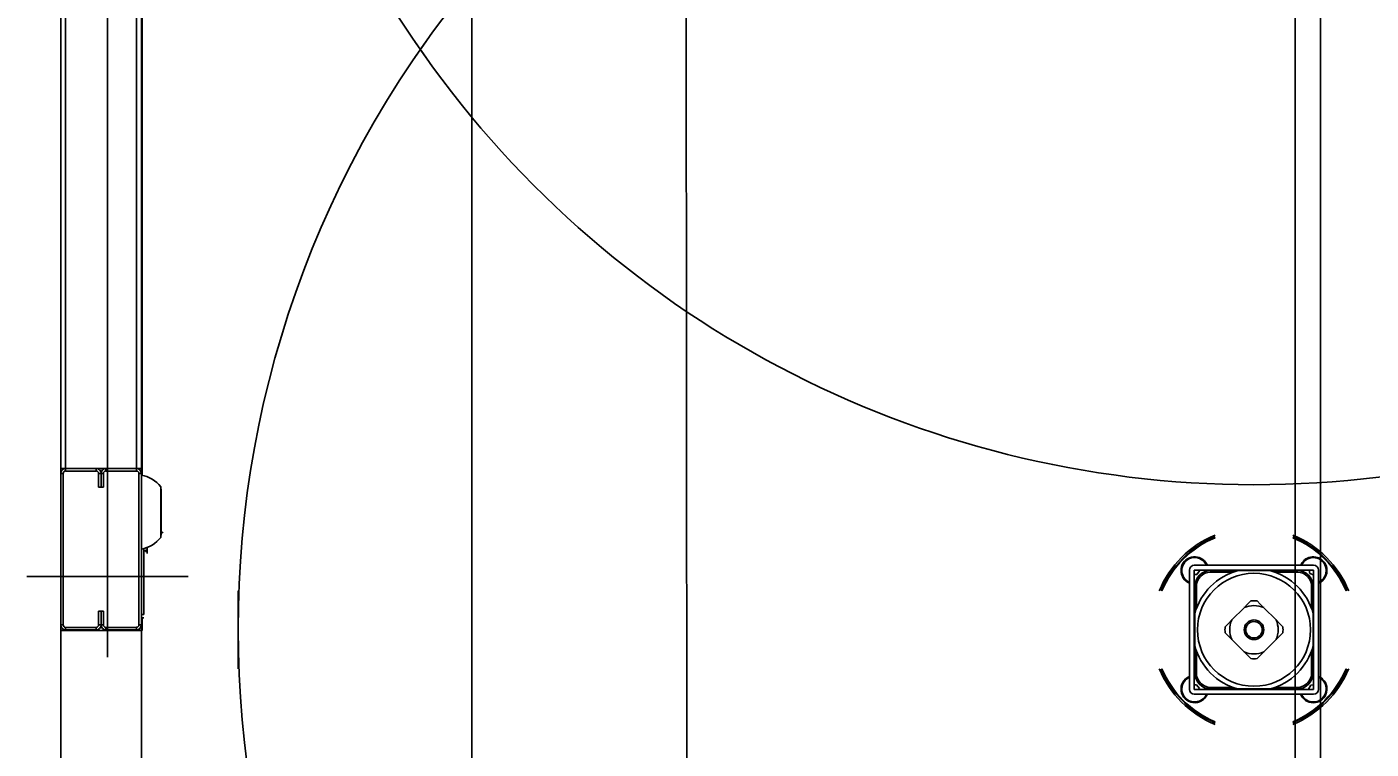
# Model space of a CAD drawing. Extents: x -264205 to -263659, y -1242401 to -1242060.
# Drawn here: x -263795.805 to -263795.013, y -1242206.795 to -1242206.369 of the extents above; entities that cross this region are included whole.
import ezdxf

# ---------------------------------------------------------------- set-up
doc = ezdxf.new("R2010")
doc.units = 0
for name, color, linetype in [('KFA_SO_10-1_PLACHTY', 7, 'Continuous'), ('KFA_SO_10-1_STRECHY', 7, 'Continuous'), ('KFA_SO_10-1_TRIBUNA_C_OBVOD', 7, 'Continuous'), ('OSI_STAVBY_KFA', 7, 'Continuous'), ('SITUACIA_DSP_2D', 7, 'Continuous')]:
    doc.layers.add(name, color=color, linetype=linetype)

msp = doc.modelspace()

# ---------------------------------------------------------------- linework, layer by layer
at = {"layer": 'KFA_SO_10-1_PLACHTY'}
msp.add_lwpolyline([(-263795.396, -1242226.823), (-263795.427, -1242195.892), (-263795.456, -1242167.905), (-263795.427, -1242160.909), (-263795.402, -1242132.887), (-263795.428, -1242101.98)], dxfattribs=at)
at = {"layer": 'KFA_SO_10-1_STRECHY'}
msp.add_line((-263795.734, -1242227.196), (-263795.754, -1242101.588), dxfattribs=at)
at = {"layer": 'KFA_SO_10-1_TRIBUNA_C_OBVOD'}
msp.add_lwpolyline([(-263795.284, -1242101.267), (-263795.051, -1242101.819), (-263795.059, -1242226.991), (-263795.286, -1242227.548)], dxfattribs=at)
at = {"layer": 'OSI_STAVBY_KFA'}
msp.add_line((-263795.54279, -1242083.23724), (-263795.54279, -1242246.70724), dxfattribs=at)
at = {"layer": 'SITUACIA_DSP_2D'}
for p, q in [((-263795.04279, -1242101.76909), (-263795.04281, -1242226.99542)), ((-263795.75735, -1242206.02448), (-263795.75735, -1242206.38763)), ((-263795.73693, -1242206.13173), (-263795.73693, -1242206.38763)), ((-263795.7849, -1242206.13563), (-263795.7849, -1242206.38763)), ((-263795.78205, -1242206.13563), (-263795.78205, -1242206.38763)), ((-263795.74025, -1242206.38763), (-263795.74025, -1242206.13563)), ((-263795.7374, -1242206.38763), (-263795.7374, -1242206.13563)), ((-263795.7849, -1242206.62963), (-263795.7849, -1242206.37763)), ((-263795.78205, -1242206.62963), (-263795.78205, -1242206.37763)), ((-263795.75735, -1242206.74078), (-263795.75735, -1242206.37763)), ((-263795.74025, -1242206.37763), (-263795.74025, -1242206.62963)), ((-263795.7374, -1242206.37763), (-263795.7374, -1242206.62963)), ((-263795.73693, -1242206.63353), (-263795.73693, -1242206.37763)), ((-263795.7849, -1242206.62963), (-263795.78205, -1242206.62963)), ((-263795.7849, -1242206.62963), (-263795.7849, -1242206.63248)), ((-263795.78205, -1242206.62963), (-263795.7754, -1242206.62963)), ((-263795.78205, -1242206.62963), (-263795.78205, -1242206.63106)), ((-263795.764, -1242206.62963), (-263795.78205, -1242206.62963)), ((-263795.764, -1242206.63106), (-263795.78205, -1242206.63106)), ((-263795.74025, -1242206.62963), (-263795.7697, -1242206.62963)), ((-263795.764, -1242206.63106), (-263795.764, -1242206.62963)), ((-263795.7583, -1242206.62963), (-263795.7583, -1242206.63106)), ((-263795.74025, -1242206.62963), (-263795.7583, -1242206.62963)), ((-263795.74025, -1242206.63106), (-263795.7583, -1242206.63106)), ((-263795.7374, -1242206.62963), (-263795.74025, -1242206.62963)), ((-263795.74025, -1242206.63106), (-263795.74025, -1242206.62963)), ((-263795.78348, -1242206.63248), (-263795.7849, -1242206.63248)), ((-263795.7849, -1242206.63248), (-263795.7849, -1242206.72178)), ((-263795.78348, -1242206.63248), (-263795.78348, -1242206.72178)), ((-263795.76115, -1242206.63248), (-263795.76258, -1242206.63248)), ((-263795.76258, -1242206.64056), (-263795.76258, -1242206.63248)), ((-263795.76115, -1242206.64056), (-263795.76115, -1242206.63248)), ((-263795.75973, -1242206.63248), (-263795.76115, -1242206.63248)), ((-263795.76115, -1242206.63248), (-263795.76115, -1242206.64056)), ((-263795.75973, -1242206.63248), (-263795.75973, -1242206.64056)), ((-263795.7374, -1242206.63248), (-263795.73883, -1242206.63248)), ((-263795.73883, -1242206.72178), (-263795.73883, -1242206.63248)), ((-263795.7374, -1242206.72178), (-263795.7374, -1242206.63248)), ((-263795.76258, -1242206.64056), (-263795.75973, -1242206.64056)), ((-263795.726, -1242206.6702), (-263795.726, -1242206.64037)), ((-263795.72582, -1242206.64185), (-263795.726, -1242206.64152)), ((-263795.72569, -1242206.64249), (-263795.72582, -1242206.64185)), ((-263795.72569, -1242206.64249), (-263795.72569, -1242206.64347)), ((-263795.72569, -1242206.64347), (-263795.72569, -1242206.66807)), ((-263795.726, -1242206.66904), (-263795.72582, -1242206.66871)), ((-263795.72582, -1242206.66871), (-263795.72569, -1242206.66807)), ((-263795.72534, -1242206.66744), (-263795.72569, -1242206.66754)), ((-263795.72456, -1242206.66716), (-263795.72534, -1242206.66744)), ((-263795.73598, -1242206.6768), (-263795.73598, -1242206.71561)), ((-263795.73588, -1242206.67678), (-263795.73588, -1242206.67974)), ((-263795.73493, -1242206.67846), (-263795.73493, -1242206.67775)), ((-263795.73493, -1242206.67775), (-263795.73448, -1242206.67775)), ((-263795.73448, -1242206.67845), (-263795.73493, -1242206.67846)), ((-263795.73448, -1242206.67775), (-263795.73408, -1242206.67774)), ((-263795.73408, -1242206.67844), (-263795.73448, -1242206.67845)), ((-263795.73408, -1242206.67618), (-263795.73408, -1242206.67774)), ((-263795.73408, -1242206.67844), (-263795.73408, -1242206.67774)), ((-263795.73408, -1242206.67844), (-263795.73408, -1242206.67966)), ((-263795.04675, -1242206.68663), (-263795.11705, -1242206.68663)), ((-263795.11112, -1242206.68399), (-263795.11006, -1242206.6853)), ((-263795.11006, -1242206.6853), (-263795.10936, -1242206.68663)), ((-263795.70985, -1242206.69328), (-263795.80485, -1242206.69328)), ((-263795.1199, -1242206.68948), (-263795.1199, -1242206.75978)), ((-263795.04675, -1242206.68948), (-263795.11705, -1242206.68948)), ((-263795.11705, -1242206.68948), (-263795.11705, -1242206.75978)), ((-263795.11556, -1242206.69213), (-263795.11705, -1242206.69207)), ((-263795.11409, -1242206.68981), (-263795.11556, -1242206.69213)), ((-263795.11427, -1242206.68948), (-263795.11409, -1242206.68981)), ((-263795.10924, -1242206.68991), (-263795.10924, -1242206.68948)), ((-263795.10876, -1242206.68948), (-263795.10876, -1242206.68983)), ((-263795.10731, -1242206.69067), (-263795.10731, -1242206.68972)), ((-263795.10731, -1242206.68972), (-263795.09144, -1242206.68972)), ((-263795.09428, -1242206.69067), (-263795.10731, -1242206.69067)), ((-263795.09127, -1242206.68972), (-263795.08557, -1242206.68972)), ((-263795.08557, -1242206.68972), (-263795.08035, -1242206.68972)), ((-263795.08035, -1242206.68972), (-263795.07505, -1242206.68972)), ((-263795.07505, -1242206.68972), (-263795.07253, -1242206.68972)), ((-263795.07237, -1242206.68972), (-263795.05649, -1242206.68972)), ((-263795.05649, -1242206.69067), (-263795.06953, -1242206.69067)), ((-263795.05649, -1242206.69067), (-263795.05649, -1242206.68972)), ((-263795.05505, -1242206.68983), (-263795.05504, -1242206.68948)), ((-263795.05457, -1242206.68948), (-263795.05457, -1242206.68991)), ((-263795.04908, -1242206.69145), (-263795.04942, -1242206.68948)), ((-263795.04675, -1242206.69231), (-263795.04908, -1242206.69145)), ((-263795.04675, -1242206.75978), (-263795.04675, -1242206.68948)), ((-263795.0439, -1242206.75978), (-263795.0439, -1242206.68948)), ((-263795.6804, -1242206.70169), (-263795.6804, -1242206.74757)), ((-263795.1209, -1242206.69612), (-263795.1199, -1242206.69665)), ((-263795.11705, -1242206.69729), (-263795.11662, -1242206.69729)), ((-263795.1167, -1242206.69777), (-263795.11705, -1242206.69777)), ((-263795.11586, -1242206.69922), (-263795.11682, -1242206.69922)), ((-263795.11682, -1242206.71509), (-263795.11682, -1242206.69922)), ((-263795.11586, -1242206.69922), (-263795.11586, -1242206.71225)), ((-263795.04794, -1242206.71225), (-263795.04794, -1242206.69922)), ((-263795.04794, -1242206.69922), (-263795.04699, -1242206.69922)), ((-263795.04719, -1242206.69729), (-263795.04706, -1242206.6973)), ((-263795.04675, -1242206.69777), (-263795.0471, -1242206.69777)), ((-263795.04706, -1242206.6973), (-263795.04675, -1242206.69729)), ((-263795.04699, -1242206.69922), (-263795.04699, -1242206.71509)), ((-263795.08769, -1242206.71161), (-263795.08566, -1242206.70957)), ((-263795.08566, -1242206.70957), (-263795.08371, -1242206.70762)), ((-263795.0801, -1242206.70762), (-263795.07817, -1242206.70955)), ((-263795.07817, -1242206.70955), (-263795.07612, -1242206.71161)), ((-263795.76258, -1242206.71371), (-263795.76115, -1242206.71371)), ((-263795.76258, -1242206.72178), (-263795.76258, -1242206.71371)), ((-263795.76115, -1242206.71371), (-263795.75973, -1242206.71371)), ((-263795.76115, -1242206.72178), (-263795.76115, -1242206.71371)), ((-263795.76115, -1242206.71371), (-263795.76115, -1242206.72178)), ((-263795.75973, -1242206.71371), (-263795.75973, -1242206.72178)), ((-263795.7374, -1242206.71561), (-263795.73598, -1242206.71561)), ((-263795.7374, -1242206.71751), (-263795.73598, -1242206.71751)), ((-263795.73693, -1242206.7251), (-263795.73693, -1242206.71751)), ((-263795.11682, -1242206.71777), (-263795.11682, -1242206.71526)), ((-263795.11682, -1242206.72307), (-263795.11682, -1242206.71777)), ((-263795.09698, -1242206.7209), (-263795.09492, -1242206.71884)), ((-263795.09492, -1242206.71884), (-263795.08769, -1242206.71161)), ((-263795.07612, -1242206.71161), (-263795.06888, -1242206.71884)), ((-263795.06888, -1242206.71884), (-263795.06685, -1242206.72087)), ((-263795.04699, -1242206.71526), (-263795.04699, -1242206.71777)), ((-263795.04699, -1242206.71777), (-263795.04699, -1242206.72296)), ((-263795.7849, -1242206.72178), (-263795.78348, -1242206.72178)), ((-263795.7849, -1242206.72178), (-263795.7849, -1242206.7251)), ((-263795.7849, -1242206.7251), (-263795.7849, -1242207.23926)), ((-263795.7849, -1242206.7251), (-263795.73693, -1242206.7251)), ((-263795.78205, -1242206.72321), (-263795.78205, -1242206.72463)), ((-263795.78205, -1242206.72321), (-263795.764, -1242206.72321)), ((-263795.78205, -1242206.72463), (-263795.764, -1242206.72463)), ((-263795.764, -1242206.72463), (-263795.764, -1242206.72321)), ((-263795.76258, -1242206.72178), (-263795.76115, -1242206.72178)), ((-263795.76115, -1242206.72178), (-263795.75973, -1242206.72178)), ((-263795.7583, -1242206.72321), (-263795.7583, -1242206.72463)), ((-263795.7583, -1242206.72321), (-263795.74025, -1242206.72321)), ((-263795.7583, -1242206.72463), (-263795.74025, -1242206.72463)), ((-263795.74025, -1242206.72463), (-263795.74025, -1242206.72321)), ((-263795.73883, -1242206.72178), (-263795.7374, -1242206.72178)), ((-263795.11682, -1242206.72829), (-263795.11682, -1242206.72307)), ((-263795.09891, -1242206.72282), (-263795.09698, -1242206.7209)), ((-263795.09696, -1242206.72838), (-263795.09891, -1242206.72643)), ((-263795.06685, -1242206.72087), (-263795.0649, -1242206.72282)), ((-263795.0649, -1242206.72643), (-263795.06683, -1242206.72836)), ((-263795.04699, -1242206.72296), (-263795.04699, -1242206.72829)), ((-263795.11682, -1242206.734), (-263795.11682, -1242206.72829)), ((-263795.11682, -1242206.75004), (-263795.11682, -1242206.73416)), ((-263795.09492, -1242206.73041), (-263795.09696, -1242206.72838)), ((-263795.08769, -1242206.73765), (-263795.09492, -1242206.73041)), ((-263795.06888, -1242206.73041), (-263795.07612, -1242206.73765)), ((-263795.06683, -1242206.72836), (-263795.06888, -1242206.73041)), ((-263795.04699, -1242206.72829), (-263795.04699, -1242206.734)), ((-263795.04699, -1242206.73416), (-263795.04699, -1242206.75004)), ((-263795.11586, -1242206.737), (-263795.11586, -1242206.75004)), ((-263795.08563, -1242206.7397), (-263795.08769, -1242206.73765)), ((-263795.08371, -1242206.74163), (-263795.08563, -1242206.7397)), ((-263795.07815, -1242206.73968), (-263795.0801, -1242206.74163)), ((-263795.07612, -1242206.73765), (-263795.07815, -1242206.73968)), ((-263795.04794, -1242206.75004), (-263795.04794, -1242206.737)), ((-263795.11682, -1242206.75004), (-263795.11586, -1242206.75004)), ((-263795.04699, -1242206.75004), (-263795.04794, -1242206.75004)), ((-263795.11705, -1242206.75149), (-263795.1167, -1242206.75149)), ((-263795.11662, -1242206.75196), (-263795.11705, -1242206.75196)), ((-263795.11705, -1242206.75719), (-263795.1157, -1242206.75706)), ((-263795.1157, -1242206.75706), (-263795.1141, -1242206.75929)), ((-263795.10731, -1242206.75859), (-263795.09428, -1242206.75859)), ((-263795.10731, -1242206.75954), (-263795.10731, -1242206.75859)), ((-263795.06953, -1242206.75859), (-263795.05649, -1242206.75859)), ((-263795.05649, -1242206.75954), (-263795.05649, -1242206.75859)), ((-263795.04971, -1242206.7596), (-263795.04838, -1242206.7572)), ((-263795.04838, -1242206.7572), (-263795.04675, -1242206.75718)), ((-263795.04675, -1242206.75196), (-263795.04719, -1242206.75196)), ((-263795.0471, -1242206.75149), (-263795.04675, -1242206.75149)), ((-263795.0439, -1242206.75209), (-263795.04257, -1242206.75279)), ((-263795.04257, -1242206.75279), (-263795.04126, -1242206.75385)), ((-263795.11705, -1242206.75978), (-263795.04675, -1242206.75978)), ((-263795.11705, -1242206.76263), (-263795.04675, -1242206.76263)), ((-263795.1141, -1242206.75929), (-263795.11433, -1242206.75978)), ((-263795.10924, -1242206.75978), (-263795.10924, -1242206.75934)), ((-263795.10876, -1242206.75943), (-263795.10876, -1242206.75978)), ((-263795.09144, -1242206.75954), (-263795.10731, -1242206.75954)), ((-263795.08557, -1242206.75954), (-263795.09127, -1242206.75954)), ((-263795.08023, -1242206.75954), (-263795.08557, -1242206.75954)), ((-263795.07505, -1242206.75954), (-263795.08023, -1242206.75954)), ((-263795.07253, -1242206.75954), (-263795.07505, -1242206.75954)), ((-263795.05649, -1242206.75954), (-263795.07237, -1242206.75954)), ((-263795.05504, -1242206.75978), (-263795.05505, -1242206.75943)), ((-263795.05457, -1242206.75934), (-263795.05457, -1242206.7594)), ((-263795.05457, -1242206.7594), (-263795.05457, -1242206.75978)), ((-263795.04961, -1242206.75978), (-263795.04971, -1242206.7596))]:
    msp.add_line(p, q, dxfattribs=at)
for radius in [0.0333, 0.0058, 0.00485]:
    msp.add_circle((-263795.0819, -1242206.72463), radius, dxfattribs=at)
for centre, radius, start, end in [((-263795.0819, -1242206.04063), 0.5985, 324.56502, 215.43498), ((-263795.0819, -1242206.72463), 0.5985, 34.26896, 145.73104), ((-263795.0819, -1242206.72463), 0.5985, 144.56502, 35.43498), ((-263795.0819, -1242206.04063), 0.5985, 214.26896, 325.73104), ((-263795.78205, -1242206.63248), 0.00285, 90, 180), ((-263795.78205, -1242206.63248), 0.00143, 90, 180), ((-263795.764, -1242206.63248), 0.00285, 0, 90), ((-263795.764, -1242206.63248), 0.00143, 0, 90), ((-263795.7583, -1242206.63248), 0.00285, 90, 180), ((-263795.7583, -1242206.63248), 0.00143, 90, 180), ((-263795.74025, -1242206.63248), 0.00285, 0, 90), ((-263795.74025, -1242206.63248), 0.00142, 0, 90), ((-263795.74095, -1242206.6521), 0.019, 38.12879, 79.24413), ((-263795.74095, -1242206.65846), 0.019, 280.75587, 321.87121), ((-263795.0819, -1242206.72463), 0.06033, 112.3532, 157.64681), ((-263795.0819, -1242206.72463), 0.05938, 112.73068, 157.26933), ((-263795.0819, -1242206.72463), 0.0589, 112.9244, 157.07559), ((-263795.0819, -1242206.72463), 0.06033, 22.35319, 67.6468), ((-263795.0819, -1242206.72463), 0.05938, 44.99999, 67.26932), ((-263795.0819, -1242206.72463), 0.0589, 44.99999, 67.0756), ((-263795.73588, -1242206.67965), 0.000095, 180, 270), ((-263795.11683, -1242206.6897), 0.00807, 44.99999, 247.66306), ((-263795.11683, -1242206.6897), 0.0076, 23.81631, 237.68075), ((-263795.11705, -1242206.68948), 0.00285, 90, 180), ((-263795.04697, -1242206.6897), 0.00807, 44.99999, 157.66306), ((-263795.04697, -1242206.6897), 0.0076, 293.81633, 156.18369), ((-263795.04675, -1242206.68948), 0.00285, 0, 90), ((-263795.04697, -1242206.6897), 0.00807, 292.33694, 44.99999), ((-263795.0819, -1242206.72463), 0.0589, 22.92441, 44.99999), ((-263795.0819, -1242206.72463), 0.05938, 22.73067, 44.99999), ((-263795.10731, -1242206.69922), 0.0095, 90, 180), ((-263795.0819, -1242206.72463), 0.03615, 105.02021, 164.97977), ((-263795.10731, -1242206.69922), 0.00855, 90, 180), ((-263795.0819, -1242206.72463), 0.03615, 15.02023, 74.97979), ((-263795.05649, -1242206.69922), 0.0095, 0, 90), ((-263795.05649, -1242206.69922), 0.00855, 0, 90), ((-263795.0819, -1242206.72463), 0.01425, 66.03947, 113.96053), ((-263795.0819, -1242206.72463), 0.0171, 83.94245, 96.05755), ((-263795.0819, -1242206.72463), 0.01425, 156.03949, 203.96051), ((-263795.0819, -1242206.72463), 0.01425, 336.03949, 23.96051), ((-263795.78205, -1242206.72178), 0.00285, 180, 270), ((-263795.78205, -1242206.72178), 0.00143, 180, 270), ((-263795.764, -1242206.72178), 0.00285, 270, 0), ((-263795.764, -1242206.72178), 0.00143, 270, 0), ((-263795.7583, -1242206.72178), 0.00285, 180, 270), ((-263795.7583, -1242206.72178), 0.00143, 180, 270), ((-263795.74025, -1242206.72178), 0.00142, 270, 0), ((-263795.74025, -1242206.72178), 0.00285, 270, 0), ((-263795.0819, -1242206.72463), 0.0171, 173.94245, 186.05755), ((-263795.0819, -1242206.72463), 0.0171, 353.94245, 6.05755), ((-263795.0819, -1242206.72463), 0.03615, 195.02023, 254.97979), ((-263795.0819, -1242206.72463), 0.03615, 285.02021, 344.97977), ((-263795.0819, -1242206.72463), 0.01425, 246.03947, 293.96053), ((-263795.0819, -1242206.72463), 0.0171, 263.94245, 276.05755), ((-263795.0819, -1242206.72463), 0.06033, 202.35319, 247.6468), ((-263795.0819, -1242206.72463), 0.05938, 202.73067, 247.26932), ((-263795.0819, -1242206.72463), 0.0589, 202.92441, 247.0756), ((-263795.10731, -1242206.75004), 0.0095, 180, 270), ((-263795.10731, -1242206.75004), 0.00855, 180, 270), ((-263795.0819, -1242206.72463), 0.06033, 292.3532, 337.64681), ((-263795.0819, -1242206.72463), 0.0589, 292.9244, 337.07559), ((-263795.0819, -1242206.72463), 0.05938, 292.73068, 337.26933), ((-263795.05649, -1242206.75004), 0.00855, 270, 0), ((-263795.05649, -1242206.75004), 0.0095, 270, 0), ((-263795.11683, -1242206.75956), 0.00807, 112.33694, 337.66306), ((-263795.11683, -1242206.75956), 0.0076, 113.81633, 305.64554), ((-263795.04697, -1242206.75956), 0.00807, 202.33694, 44.99999), ((-263795.04697, -1242206.75956), 0.0076, 240.85024, 66.18367), ((-263795.11705, -1242206.75978), 0.00285, 180, 270), ((-263795.11683, -1242206.75956), 0.0076, 305.64554, 336.18369), ((-263795.04697, -1242206.75956), 0.0076, 203.81631, 240.85024), ((-263795.04675, -1242206.75978), 0.00285, 270, 0)]:
    msp.add_arc(centre, radius, start, end, dxfattribs=at)

doc.saveas('drawing.dxf')
